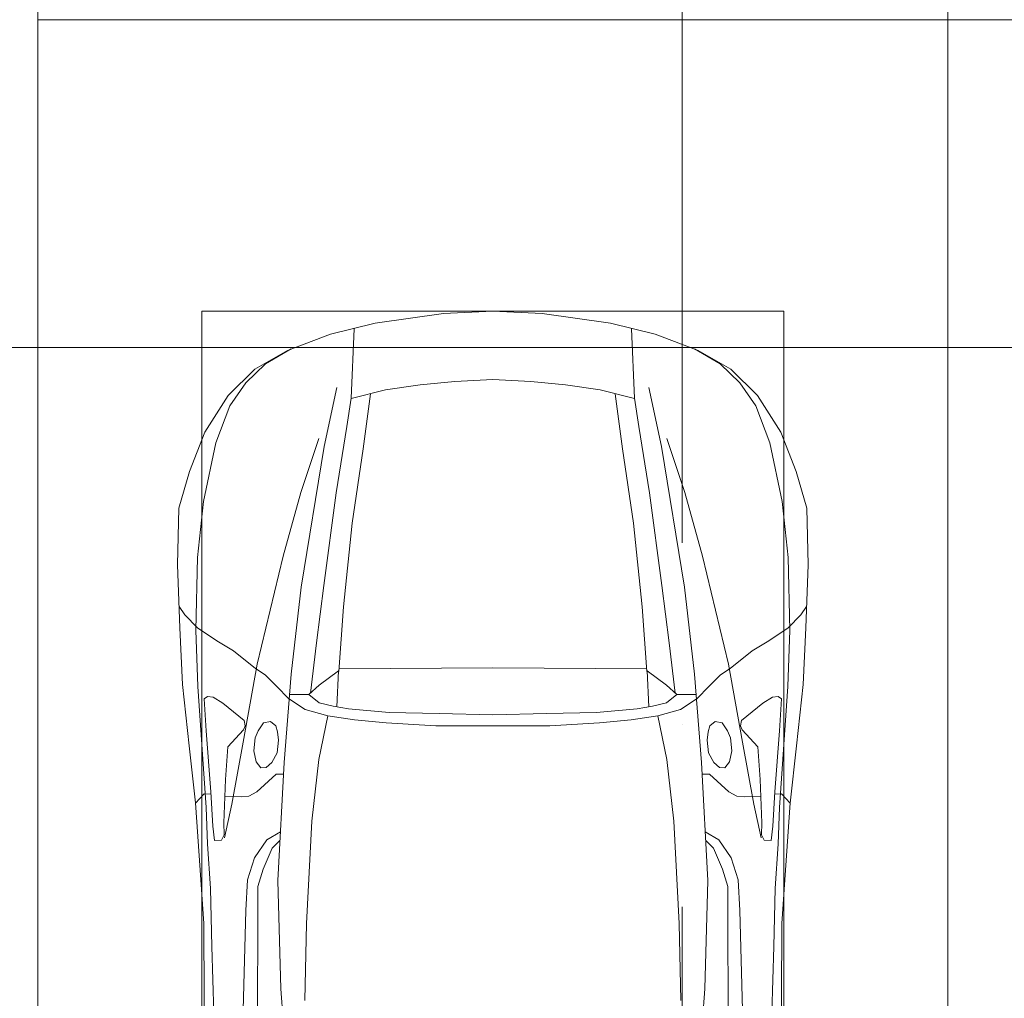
# Model space of a CAD drawing. Header units: millimetres. Extents: x -32229 to 291619, y -13689 to 125138.
# Tile 538 of 565: x 106085 to 108791, y 101663 to 104350. Entities that reach past the tile are written whole.
import ezdxf

# ---------------------------------------------------------------- set-up
doc = ezdxf.new("R2010")
doc.units = ezdxf.units.MM
doc.linetypes.add('ADSK_Линия сетки', pattern=[5000, 4000, -500, 0, -500])
doc.layers.add('A-DETL-____-OTLN', color=7, linetype='Continuous', lineweight=9, true_color=0x00a600)
for name, color, linetype, lineweight in [('A-DETL-GENF-OTLN', 7, 'Continuous', 18), ('C-PRKG-____-OTLN', 7, 'Continuous', 18), ('S-GRID-____-OTLN', 7, 'Continuous', 9)]:
    doc.layers.add(name, color=color, linetype=linetype, lineweight=lineweight)

# ---------------------------------------------------------------- blocks, each defined once
blk = doc.blocks.new('АР_Машиноместо - 5300x2500_С-V38--02 ЭМ')
at = {"layer": 'C-PRKG-____-OTLN', "color": 253, "lineweight": 13, "true_color": 0xaaaaaa}
for p, q in [((2500, 5300), (0, 5300)), ((2500, 0), (2500, 5300))]:
    blk.add_line(p, q, dxfattribs=at)
blk = doc.blocks.new('АР_Машиноместо - 4900x2400_М__5300х2500_-V48--02 ЭМ')
at = {"layer": 'C-PRKG-____-OTLN', "color": 253, "lineweight": 13, "true_color": 0xaaaaaa}
for p, q in [((2500, 0), (2500, -5300)), ((2500, -5300), (0, -5300))]:
    blk.add_line(p, q, dxfattribs=at)
blk = doc.blocks.new('АР_Машиноместо - 5300x2500_С-V37--02 ЭМ')
at = {"layer": 'C-PRKG-____-OTLN', "color": 253, "lineweight": 13, "true_color": 0xaaaaaa}
for p, q in [((0, 0), (0, -5300)), ((2500, 0), (2500, -5300)), ((2500, -5300), (0, -5300))]:
    blk.add_line(p, q, dxfattribs=at)
blk = doc.blocks.new('АР_Машиноместо - 4900x2400_М__5300х2500_-V39--02 ЭМ')
at = {"layer": 'A-DETL-GENF-OTLN', "color": 253, "lineweight": 13, "true_color": 0xaaaaaa}
for p, q in [((1114.6, 4493), (927, 4466.6)), ((1250, 4500), (1114.6, 4493)), ((1250, 4500), (1385.4, 4493)), ((1385.4, 4493), (1573, 4466.6)), ((927, 4466.6), (804.4, 4436.7)), ((1573, 4466.6), (1695.6, 4436.7)), ((861.2, 4260.3), (869.3, 4451.1)), ((1638.8, 4260.3), (1630.7, 4451.1)), ((804.4, 4436.7), (686, 4391.6)), ((1695.6, 4436.7), (1814, 4391.6)), ((686, 4391.6), (596.3, 4340.6)), ((1814, 4391.6), (1903.7, 4340.6)), ((596.3, 4340.6), (522.5, 4267.9)), ((1903.7, 4340.6), (1977.5, 4267.9)), ((1146, 4306.7), (1050.4, 4297.3)), ((1250, 4312), (1146, 4306.7)), ((1250, 4312), (1354, 4306.7)), ((1354, 4306.7), (1449.6, 4297.3)), ((955.5, 4283.9), (861, 4259.4)), ((1050.4, 4297.3), (955.5, 4283.9)), ((1449.6, 4297.3), (1544.5, 4283.9)), ((1544.5, 4283.9), (1639, 4259.4)), ((522.5, 4267.9), (458.6, 4167)), ((914, 4272.5), (893.6, 4121.6)), ((1586, 4272.5), (1606.4, 4121.6)), ((1977.5, 4267.9), (2041.4, 4167)), ((458.6, 4167), (416.4, 4059.2)), ((2041.4, 4167), (2083.6, 4059.2)), ((893.6, 4121.6), (863.9, 3917.5)), ((1606.4, 4121.6), (1636.1, 3917.5)), ((416.4, 4059.2), (387.4, 3958.4)), ((2083.6, 4059.2), (2112.6, 3958.4)), ((387.4, 3958.4), (384, 3802.9)), ((2112.6, 3958.4), (2116, 3802.9)), ((863.9, 3917.5), (840.1, 3687.8)), ((1636.1, 3917.5), (1659.9, 3687.8)), ((384, 3802.9), (390.2, 3630)), ((2116, 3802.9), (2109.8, 3630)), ((403.8, 3665.5), (388.1, 3688.4)), ((840.1, 3687.8), (826.6, 3509.6)), ((1659.9, 3687.8), (1673.4, 3509.6)), ((2096.2, 3665.5), (2111.9, 3688.4)), ((438.6, 3629.8), (403.8, 3665.5)), ((2061.4, 3629.8), (2096.2, 3665.5)), ((390.2, 3630), (397.1, 3474.2)), ((491.4, 3594.2), (438.6, 3629.8)), ((2008.6, 3594.2), (2061.4, 3629.8)), ((2109.8, 3630), (2102.9, 3474.2)), ((537.9, 3567), (491.4, 3594.2)), ((1962.1, 3567), (2008.6, 3594.2)), ((598.3, 3518.6), (537.9, 3567)), ((1901.7, 3518.6), (1962.1, 3567)), ((624.9, 3501.2), (598.3, 3518.6)), ((1250, 3520.1), (827.2, 3517.2)), ((1250, 3520.1), (1672.8, 3517.2)), ((1875.1, 3501.2), (1901.7, 3518.6)), ((654.7, 3470.4), (624.9, 3501.2)), ((676.4, 3260.1), (695.7, 3502.8)), ((773.2, 3472.4), (825.6, 3512.1)), ((825.6, 3512.1), (821, 3413)), ((1674.4, 3512.1), (1679, 3413)), ((1726.8, 3472.4), (1674.4, 3512.1)), ((1823.6, 3260.1), (1804.3, 3502.8)), ((1845.3, 3470.4), (1875.1, 3501.2)), ((397.1, 3474.2), (415.7, 3305.9)), ((690.2, 3433.7), (654.7, 3470.4)), ((744.3, 3447), (773.2, 3472.4)), ((1755.7, 3447), (1726.8, 3472.4)), ((1809.8, 3433.7), (1845.3, 3470.4)), ((2102.9, 3474.2), (2084.3, 3305.9)), ((456.6, 3434.5), (466.2, 3441.1)), ((466.2, 3441.1), (481.5, 3439.1)), ((481.5, 3439.1), (508, 3422.8)), ((744.1, 3447.2), (691.3, 3447.2)), ((773, 3424.2), (744.1, 3447.2)), ((1727, 3424.2), (1755.7, 3447)), ((1755.7, 3447.2), (1808.7, 3447.2)), ((2018.5, 3439.1), (1992, 3422.8)), ((2033.8, 3441.1), (2018.5, 3439.1)), ((2043.4, 3434.5), (2033.8, 3441.1)), ((462.2, 3347.3), (456.6, 3434.5)), ((508, 3422.8), (566.8, 3375.1)), ((811.1, 3414.8), (773, 3424.2)), ((853.3, 3407.2), (811.1, 3414.8)), ((1646.7, 3407.2), (1688.9, 3414.8)), ((1688.9, 3414.8), (1727, 3424.2)), ((1992, 3422.8), (1933.2, 3375.1)), ((2037.8, 3347.3), (2043.4, 3434.5)), ((965.3, 3397.8), (853.3, 3407.2)), ((1102.5, 3394.3), (965.3, 3397.8)), ((1250, 3391.3), (1102.5, 3394.3)), ((1250, 3391.3), (1397.5, 3394.3)), ((1397.5, 3394.3), (1534.7, 3397.8)), ((1534.7, 3397.8), (1646.7, 3407.2)), ((569.7, 3360.7), (564.6, 3349.7)), ((566.8, 3375.1), (569.7, 3360.7)), ((605.2, 3346.8), (620, 3369.3)), ((620, 3369.3), (638.7, 3372.5)), ((638.7, 3372.5), (654.1, 3360.7)), ((654.1, 3360.7), (658.7, 3344.5)), ((1845.9, 3360.7), (1841.3, 3344.5)), ((1861.3, 3372.5), (1845.9, 3360.7)), ((1880, 3369.3), (1861.3, 3372.5)), ((1894.8, 3346.8), (1880, 3369.3)), ((1933.2, 3375.1), (1930.3, 3360.7)), ((1930.3, 3360.7), (1935.4, 3349.7)), ((474.8, 3179.9), (462.2, 3347.3)), ((564.6, 3349.7), (522.2, 3303.2)), ((597.1, 3327.4), (605.2, 3346.8)), ((658.7, 3344.5), (661.1, 3321.2)), ((1841.3, 3344.5), (1838.9, 3321.2)), ((1902.9, 3327.4), (1894.8, 3346.8)), ((1935.4, 3349.7), (1977.8, 3303.2)), ((2025.2, 3179.9), (2037.8, 3347.3)), ((415.7, 3305.9), (432.8, 3149.3)), ((522.2, 3303.2), (515.3, 3213.7)), ((593.6, 3292.5), (597.1, 3327.4)), ((661.1, 3321.2), (657.2, 3286.3)), ((1838.9, 3321.2), (1842.8, 3286.3)), ((1906.4, 3292.5), (1902.9, 3327.4)), ((1977.8, 3303.2), (1984.7, 3213.7)), ((2084.3, 3305.9), (2067.1, 3148.3)), ((599.8, 3262.3), (593.6, 3292.5)), ((657.2, 3286.3), (643.2, 3259.9)), ((1842.8, 3286.3), (1856.8, 3259.9)), ((1900.2, 3262.3), (1906.4, 3292.5)), ((612.1, 3245.7), (599.8, 3262.3)), ((643.2, 3259.9), (626.8, 3246.1)), ((659.3, 2936), (676.4, 3260.1)), ((1840.7, 2936), (1823.6, 3260.1)), ((1856.8, 3259.9), (1873.2, 3246.1)), ((1887.9, 3245.7), (1900.2, 3262.3)), ((654.5, 3228.1), (601.7, 3179.4)), ((626.8, 3246.1), (612.1, 3245.7)), ((674.6, 3227.6), (654.5, 3228.1)), ((1825.4, 3227.6), (1845.5, 3228.1)), ((1845.5, 3228.1), (1898.3, 3179.4)), ((1873.2, 3246.1), (1887.9, 3245.7)), ((515.3, 3213.7), (510.9, 3094.6)), ((1984.7, 3213.7), (1989.1, 3094.6)), ((456.9, 3174.2), (432.9, 3148.3)), ((475.2, 3173.5), (456.9, 3174.2)), ((480.8, 3085), (474.8, 3179.9)), ((558.4, 3165.4), (513.6, 3168)), ((579.5, 3167.7), (558.4, 3165.4)), ((601.7, 3179.4), (579.5, 3167.7)), ((1898.3, 3179.4), (1920.5, 3167.7)), ((1920.5, 3167.7), (1941.6, 3165.4)), ((1941.6, 3165.4), (1986.4, 3168)), ((2019.2, 3085), (2025.2, 3179.9)), ((2024.8, 3173.5), (2043.1, 3174.2)), ((2043.1, 3174.2), (2067.1, 3148.3)), ((432.8, 3149.3), (446, 2964.8)), ((2067.2, 3149.3), (2054, 2964.8)), ((485.6, 3046.1), (480.8, 3085)), ((510.9, 3094.6), (512.2, 3061.4)), ((1989.1, 3094.6), (1987.8, 3061.4)), ((2014.4, 3046.1), (2019.2, 3085)), ((512.2, 3061.4), (504.5, 3046.6)), ((1987.8, 3061.4), (1995.5, 3046.6)), ((504.5, 3046.6), (485.6, 3046.1)), ((665.1, 3046.1), (643.6, 3024.6)), ((1834.9, 3046.1), (1856.4, 3024.6)), ((1995.5, 3046.6), (2014.4, 3046.1)), ((643.6, 3024.6), (618.7, 2966.7)), ((1856.4, 3024.6), (1881.3, 2966.7)), ((446, 2964.8), (456.1, 2818.3)), ((618.7, 2966.7), (604.4, 2919.4)), ((1881.3, 2966.7), (1895.6, 2919.4)), ((2054, 2964.8), (2043.9, 2818.3)), ((667.8, 2638.3), (659.3, 2936)), ((1832.2, 2638.3), (1840.7, 2936)), ((604.4, 2919.4), (604.4, 2850.8)), ((1895.6, 2919.4), (1895.6, 2850.8)), ((604.4, 2850.8), (603.5, 2534.3)), ((1895.6, 2850.8), (1896.5, 2534.3)), ((456.1, 2818.3), (456.8, 2613.6)), ((2043.9, 2818.3), (2043.2, 2613.6)), ((684.8, 2406.5), (667.8, 2638.3)), ((1815.2, 2406.5), (1832.2, 2638.3)), ((456.8, 2613.6), (454.5, 2423.6)), ((2043.2, 2613.6), (2045.5, 2423.6))]:
    blk.add_line(p, q, dxfattribs=at)
at = {"layer": 'A-DETL-GENF-OTLN', "color": 254, "lineweight": 13, "true_color": 0xd4d4d4}
for p, q in [((696.3, 4395.8), (625, 4354.8)), ((1803.7, 4395.8), (1875, 4354.8)), ((625, 4354.8), (571.5, 4303.1)), ((1875, 4354.8), (1928.5, 4303.1)), ((571.5, 4303.1), (527.8, 4239.8)), ((1928.5, 4303.1), (1972.2, 4239.8)), ((786.9, 4128.3), (821.1, 4289.8)), ((1713.1, 4128.3), (1678.9, 4289.8)), ((849, 4182.8), (861.2, 4260.3)), ((1651, 4182.8), (1638.8, 4260.3)), ((527.8, 4239.8), (488.6, 4138.1)), ((1972.2, 4239.8), (2011.4, 4138.1)), ((819.4, 4000.8), (849, 4182.8)), ((1680.6, 4000.8), (1651, 4182.8)), ((722.7, 4001.8), (771.7, 4149.8)), ((1777.3, 4001.8), (1728.3, 4149.8)), ((488.6, 4138.1), (454.7, 3976.8)), ((723.2, 3741.5), (786.9, 4128.3)), ((1776.8, 3741.5), (1713.1, 4128.3)), ((2011.4, 4138.1), (2045.3, 3976.8)), ((673.6, 3827.1), (722.7, 4001.8)), ((785.7, 3746.6), (819.4, 4000.8)), ((1714.3, 3746.6), (1680.6, 4000.8)), ((1826.4, 3827.1), (1777.3, 4001.8)), ((454.7, 3976.8), (438.6, 3823.4)), ((2045.3, 3976.8), (2061.4, 3823.4)), ((438.6, 3823.4), (434.2, 3623.7)), ((602.3, 3530.2), (673.6, 3827.1)), ((1897.7, 3530.2), (1826.4, 3827.1)), ((2061.4, 3823.4), (2065.8, 3623.7)), ((695.7, 3502.8), (723.2, 3741.5)), ((765.5, 3589.1), (785.7, 3746.6)), ((1734.5, 3589.1), (1714.3, 3746.6)), ((1804.3, 3502.8), (1776.8, 3741.5)), ((434.2, 3623.7), (439.5, 3468.5)), ((2065.8, 3623.7), (2060.5, 3468.5)), ((749.1, 3450.8), (765.5, 3589.1)), ((1750.9, 3450.8), (1734.5, 3589.1)), ((564, 3316.2), (602.3, 3530.2)), ((1936, 3316.2), (1897.7, 3530.2)), ((439.5, 3468.5), (462, 3136.6)), ((2060.5, 3468.5), (2038, 3136.6)), ((734.6, 3405.8), (688.5, 3435.5)), ((1765.4, 3405.8), (1811.5, 3435.5)), ((797.1, 3388.2), (734.6, 3405.8)), ((771.7, 3268.5), (797.1, 3388.2)), ((870, 3377.1), (797.1, 3388.2)), ((1630, 3377.1), (1702.9, 3388.2)), ((1702.9, 3388.2), (1765.4, 3405.8)), ((1728.3, 3268.5), (1702.9, 3388.2)), ((957.1, 3368.9), (870, 3377.1)), ((1093.5, 3360.7), (957.1, 3368.9)), ((1250, 3360.7), (1093.5, 3360.7)), ((1250, 3360.7), (1406.5, 3360.7)), ((1406.5, 3360.7), (1542.9, 3368.9)), ((1542.9, 3368.9), (1630, 3377.1)), ((532.7, 3145.9), (564, 3316.2)), ((1967.3, 3145.9), (1936, 3316.2)), ((752.8, 3099), (771.7, 3268.5)), ((1747.2, 3099), (1728.3, 3268.5)), ((512.5, 3053.2), (532.7, 3145.9)), ((1987.5, 3053.2), (1967.3, 3145.9)), ((462, 3136.6), (466.3, 3036.3)), ((2038, 3136.6), (2033.7, 3036.3)), ((737.8, 2818.3), (752.8, 3099)), ((1762.2, 2818.3), (1747.2, 3099)), ((629, 3048.1), (666.7, 3069.7)), ((1871, 3048.1), (1833.3, 3069.7)), ((466.3, 3036.3), (473.9, 2913.7)), ((595.2, 2997.9), (629, 3048.1)), ((1904.8, 2997.9), (1871, 3048.1)), ((2033.7, 3036.3), (2026.1, 2913.7)), ((575.7, 2937.4), (595.2, 2997.9)), ((1924.3, 2937.4), (1904.8, 2997.9)), ((571.6, 2853.3), (575.7, 2937.4)), ((1928.4, 2853.3), (1924.3, 2937.4)), ((473.9, 2913.7), (477.8, 2754.7)), ((2026.1, 2913.7), (2022.2, 2754.7)), ((564.4, 2580.5), (571.6, 2853.3)), ((1935.6, 2580.5), (1928.4, 2853.3)), ((733.8, 2606.7), (737.8, 2818.3)), ((1766.2, 2606.7), (1762.2, 2818.3)), ((477.8, 2754.7), (483.3, 2571.4)), ((2022.2, 2754.7), (2016.7, 2571.4))]:
    blk.add_line(p, q, dxfattribs=at)
at = {"layer": 'C-PRKG-____-OTLN', "color": 253, "lineweight": 13, "true_color": 0xaaaaaa}
for p, q in [((2500, 5300), (0, 5300)), ((0, 0), (0, 5300)), ((2500, 0), (2500, 5300)), ((450, 4500), (2050, 4500)), ((450, 800), (450, 4500)), ((2050, 800), (2050, 4500))]:
    blk.add_line(p, q, dxfattribs=at)
blk = doc.blocks.new('Наметкина 10_РД_АР_П_отсоединено_rvt-1--02 ЭМ')
at = {"layer": 'C-PRKG-____-OTLN', "color": 253, "lineweight": 13, "true_color": 0xaaaaaa}
for name, p in [('АР_Машиноместо - 5300x2500_С-V37--02 ЭМ', (106135.3, 109650)), ('АР_Машиноместо - 4900x2400_М__5300х2500_-V39--02 ЭМ', (106135.3, 99050))]:
    blk.add_blockref(name, p, dxfattribs=at)
at = {"layer": 'C-PRKG-____-OTLN', "color": 253, "lineweight": 13, "true_color": 0xaaaaaa, "rotation": 180}
for name, p in [('АР_Машиноместо - 5300x2500_С-V38--02 ЭМ', (111135.3, 109650)), ('АР_Машиноместо - 4900x2400_М__5300х2500_-V48--02 ЭМ', (111135.3, 99050))]:
    blk.add_blockref(name, p, dxfattribs=at)

msp = doc.modelspace()

# ---------------------------------------------------------------- linework, layer by layer
at = {"layer": 'A-DETL-____-OTLN', "color": 5, "true_color": 0x0000ff}
msp.add_line((114684.7, 103450.1), (37936.1, 103450.1), dxfattribs=at)
at = {"layer": 'S-GRID-____-OTLN', "color": 253, "linetype": 'ADSK_Линия сетки', "true_color": 0xaaaaaa}
msp.add_line((107905.3, -12088.9), (107905.3, 125138.4), dxfattribs=at)

# ---------------------------------------------------------------- block references
at = {"lineweight": 5}
msp.add_blockref('Наметкина 10_РД_АР_П_отсоединено_rvt-1--02 ЭМ', (0, 0), dxfattribs=at)

doc.saveas('drawing.dxf')
